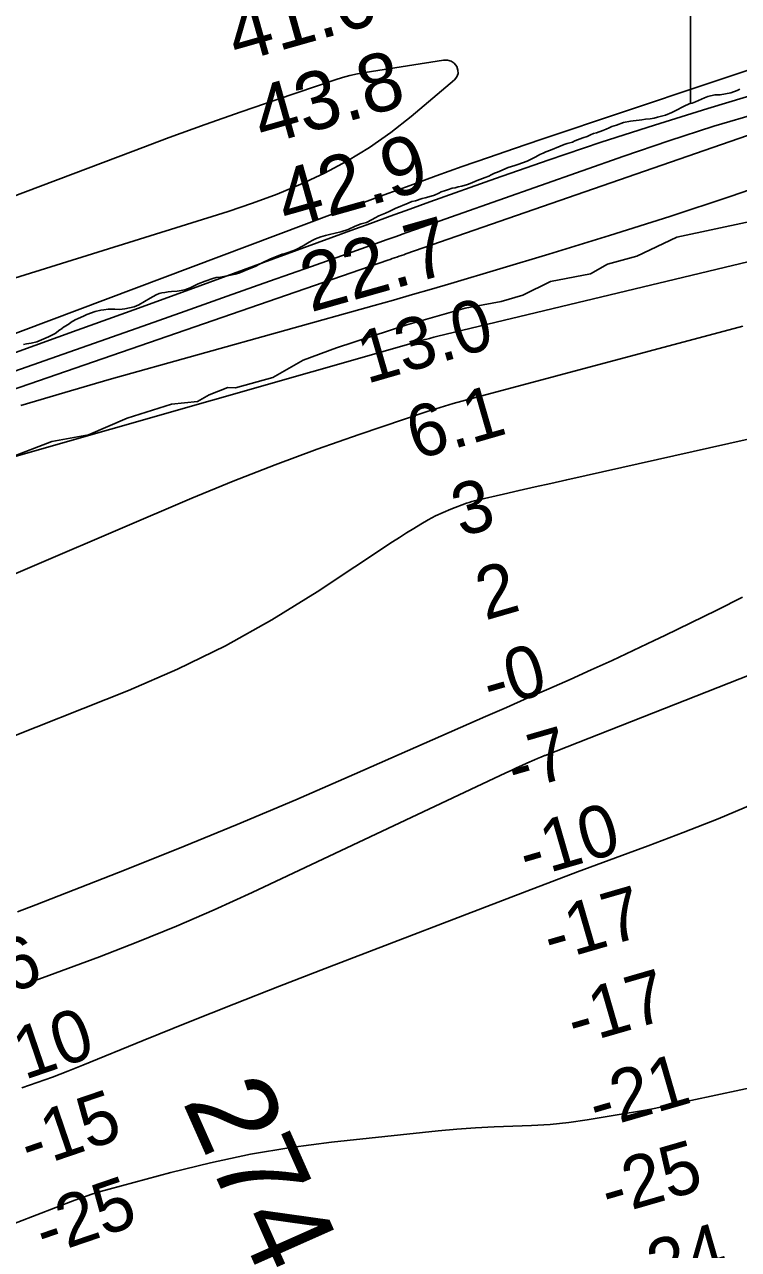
# Model space of a CAD drawing. Extents: x 3187622 to 3225504, y 800805 to 826213.
# Drawn here: x 3221604 to 3222427, y 814007 to 815419 of the extents above; entities that cross this region are included whole.
import ezdxf

# ---------------------------------------------------------------- set-up
doc = ezdxf.new("R2010")
doc.units = 0
for name, color, linetype in [('V-RIVR-EDGE', 7, 'Continuous'), ('V-RIVR-IDEN', 7, 'Continuous'), ('V-RIVR-RANG', 7, 'Continuous'), ('V-SITE-VEGE', 7, 'Continuous'), ('V-TOPO-DPTH', 7, 'Continuous'), ('V-TOPO-MAJR', 7, 'Continuous'), ('V-TOPO-MINR', 7, 'Continuous'), ('V-TOPO-WATR', 7, 'Continuous')]:
    doc.layers.add(name, color=color, linetype=linetype)

msp = doc.modelspace()

# ---------------------------------------------------------------- linework, layer by layer
at = {"layer": 'V-RIVR-EDGE'}
msp.add_lwpolyline([(3222480.3, 815200.5), (3222356.3, 815173.8), (3222310.2, 815151.8), (3222276.3, 815142.7), (3222256.7, 815131.5), (3222210.6, 815122.9), (3222178.8, 815106.9), (3222153.6, 815099.5), (3222112.3, 815091.8), (3222044.9, 815072.9), (3221963.9, 815046.1), (3221925.2, 815031.9), (3221890.4, 815012), (3221847.3, 815000.3), (3221838.6, 815000.4), (3221816.9, 814992.1), (3221803.4, 814984.4), (3221773.4, 814981.4), (3221722.5, 814965), (3221677.7, 814946), (3221635.5, 814938.3), (3221590.7, 814921)], dxfattribs=at)
at = {"layer": 'V-SITE-VEGE'}
for p, q in [((3222371.9, 816080.2), (3222371.9, 815327.9)), ((3222371.9, 815327.9), (3222371.9, 816080.2)), ((3222425.9, 815343.1), (3222428.7, 815344.6)), ((3222377.9, 815330), (3222388.2, 815334.5)), ((3222388.2, 815334.5), (3222392.1, 815335.9)), ((3222392.1, 815335.9), (3222399.9, 815337.8)), ((3222399.9, 815337.8), (3222403, 815338)), ((3222403, 815338), (3222406.3, 815338)), ((3222406.3, 815338), (3222418.4, 815340.3)), ((3222418.4, 815340.3), (3222425.9, 815343.1)), ((3222343.1, 815314.7), (3222350.5, 815317.6)), ((3222350.5, 815317.6), (3222354.1, 815319.7)), ((3222354.1, 815319.7), (3222364.5, 815324.8)), ((3222364.5, 815324.8), (3222370.5, 815327.4)), ((3222370.5, 815327.4), (3222371.9, 815327.9)), ((3222371.9, 815327.9), (3222373.7, 815328.4)), ((3222373.7, 815328.4), (3222377.9, 815330)), ((3222281.3, 815301.5), (3222286.7, 815303)), ((3222286.7, 815303), (3222294.7, 815306)), ((3222294.7, 815306), (3222302.8, 815307.6)), ((3222302.8, 815307.6), (3222305.8, 815307.8)), ((3222305.8, 815307.8), (3222312.8, 815308.7)), ((3222312.8, 815308.7), (3222315.8, 815309.2)), ((3222315.8, 815309.2), (3222319.9, 815309.8)), ((3222319.9, 815309.8), (3222325.4, 815310.3)), ((3222325.4, 815310.3), (3222329.9, 815311)), ((3222329.9, 815311), (3222333.9, 815312.1)), ((3222333.9, 815312.1), (3222343.1, 815314.7)), ((3222244.6, 815287.3), (3222247.7, 815288.4)), ((3222247.7, 815288.4), (3222252.8, 815290.1)), ((3222252.8, 815290.1), (3222256.8, 815291.8)), ((3222256.8, 815291.8), (3222260.3, 815293.2)), ((3222260.3, 815293.2), (3222263.5, 815294.1)), ((3222263.5, 815294.1), (3222270.8, 815296.8)), ((3222270.8, 815296.8), (3222274.7, 815298.4)), ((3222274.7, 815298.4), (3222278.2, 815299.9)), ((3222278.2, 815299.9), (3222281.3, 815301.5)), ((3222205.1, 815272.1), (3222210.5, 815274.2)), ((3222210.5, 815274.2), (3222221.7, 815278.8)), ((3222221.7, 815278.8), (3222226.2, 815280.6)), ((3222226.2, 815280.6), (3222229.7, 815281.8)), ((3222229.7, 815281.8), (3222235.9, 815283.5)), ((3222235.9, 815283.5), (3222238.7, 815284.9)), ((3222238.7, 815284.9), (3222241.7, 815285.9)), ((3222241.7, 815285.9), (3222244.6, 815287.3)), ((3222172.7, 815257.7), (3222183.6, 815261.5)), ((3222183.6, 815261.5), (3222193.8, 815266.6)), ((3222193.8, 815266.6), (3222198.3, 815269)), ((3222198.3, 815269), (3222202, 815270.8)), ((3222202, 815270.8), (3222205.1, 815272.1)), ((3222142, 815245.6), (3222146.1, 815247.5)), ((3222146.1, 815247.5), (3222149.5, 815248.7)), ((3222149.5, 815248.7), (3222152.3, 815250.1)), ((3222152.3, 815250.1), (3222161.9, 815254.1)), ((3222161.9, 815254.1), (3222165.7, 815255.3)), ((3222165.7, 815255.3), (3222169.4, 815256.6)), ((3222169.4, 815256.6), (3222172.7, 815257.7)), ((3222100.8, 815230.9), (3222104.2, 815231.8)), ((3222104.2, 815231.8), (3222108.2, 815232.7)), ((3222108.2, 815232.7), (3222114.7, 815234.6)), ((3222114.7, 815234.6), (3222118.1, 815235.8)), ((3222118.1, 815235.8), (3222126.1, 815239.1)), ((3222126.1, 815239.1), (3222135.3, 815242.5)), ((3222135.3, 815242.5), (3222139.3, 815244.2)), ((3222139.3, 815244.2), (3222142, 815245.6)), ((3222054.7, 815215.8), (3222062.7, 815218.4)), ((3222062.7, 815218.4), (3222066.1, 815219.1)), ((3222066.1, 815219.1), (3222070.1, 815220.2)), ((3222070.1, 815220.2), (3222076.8, 815222.1)), ((3222076.8, 815222.1), (3222081.6, 815224.5)), ((3222081.6, 815224.5), (3222084.3, 815226)), ((3222084.3, 815226), (3222089.6, 815227.8)), ((3222089.6, 815227.8), (3222092.8, 815229)), ((3222092.8, 815229), (3222097, 815230.2)), ((3222097, 815230.2), (3222100.8, 815230.9)), ((3222020.1, 815201.7), (3222025.1, 815203.8)), ((3222025.1, 815203.8), (3222028.5, 815205.5)), ((3222028.5, 815205.5), (3222031.6, 815206.9)), ((3222031.6, 815206.9), (3222046.5, 815213.2)), ((3222046.5, 815213.2), (3222050.7, 815214.8)), ((3222050.7, 815214.8), (3222054.7, 815215.8)), ((3221985.5, 815186.7), (3221992.2, 815189.2)), ((3221992.2, 815189.2), (3221998.2, 815190.9)), ((3221998.2, 815190.9), (3222005.1, 815194.2)), ((3222005.1, 815194.2), (3222008.4, 815196.2)), ((3222008.4, 815196.2), (3222012.7, 815198.4)), ((3222012.7, 815198.4), (3222016.4, 815200)), ((3222016.4, 815200), (3222020.1, 815201.7)), ((3221945.9, 815174.4), (3221951.2, 815175.6)), ((3221951.2, 815175.6), (3221955.6, 815177)), ((3221955.6, 815177), (3221968.8, 815180)), ((3221968.8, 815180), (3221977.3, 815182.6)), ((3221977.3, 815182.6), (3221985.5, 815186.7)), ((3221917.3, 815159.8), (3221925.5, 815164)), ((3221925.5, 815164), (3221928.3, 815165.8)), ((3221928.3, 815165.8), (3221932.4, 815168.2)), ((3221932.4, 815168.2), (3221936.4, 815170.4)), ((3221936.4, 815170.4), (3221939.5, 815172)), ((3221939.5, 815172), (3221942.7, 815173)), ((3221942.7, 815173), (3221945.9, 815174.4)), ((3221880.4, 815145.5), (3221884.7, 815147.4)), ((3221884.7, 815147.4), (3221887.6, 815148.8)), ((3221887.6, 815148.8), (3221893.3, 815151.2)), ((3221893.3, 815151.2), (3221901.3, 815154.1)), ((3221901.3, 815154.1), (3221904.5, 815155.2)), ((3221904.5, 815155.2), (3221908.1, 815156.2)), ((3221908.1, 815156.2), (3221913.5, 815158.1)), ((3221913.5, 815158.1), (3221917.3, 815159.8)), ((3221851.3, 815132.5), (3221855, 815133.8)), ((3221855, 815133.8), (3221858.5, 815135.4)), ((3221858.5, 815135.4), (3221870.7, 815140.4)), ((3221870.7, 815140.4), (3221874.4, 815142.4)), ((3221874.4, 815142.4), (3221880.4, 815145.5)), ((3221795.1, 815115.4), (3221804.1, 815119.9)), ((3221804.1, 815119.9), (3221812.5, 815123.2)), ((3221812.5, 815123.2), (3221821.2, 815126.3)), ((3221821.2, 815126.3), (3221825, 815127.3)), ((3221825, 815127.3), (3221829.9, 815127.9)), ((3221829.9, 815127.9), (3221837.6, 815129.3)), ((3221837.6, 815129.3), (3221843.6, 815130.5)), ((3221843.6, 815130.5), (3221846.8, 815131.1)), ((3221846.8, 815131.1), (3221851.3, 815132.5)), ((3221748.9, 815103.5), (3221755.8, 815107.3)), ((3221755.8, 815107.3), (3221759.3, 815108.8)), ((3221759.3, 815108.8), (3221762.3, 815109.7)), ((3221762.3, 815109.7), (3221765.8, 815110.2)), ((3221765.8, 815110.2), (3221769.7, 815110.8)), ((3221769.7, 815110.8), (3221773.5, 815111.2)), ((3221773.5, 815111.2), (3221780.2, 815111.6)), ((3221780.2, 815111.6), (3221789.1, 815113.2)), ((3221789.1, 815113.2), (3221795.1, 815115.4)), ((3221695.5, 815090.2), (3221700.4, 815090.8)), ((3221700.4, 815090.8), (3221704.8, 815091)), ((3221704.8, 815091), (3221708.3, 815090.7)), ((3221708.3, 815090.7), (3221713.3, 815090.6)), ((3221713.3, 815090.6), (3221716.7, 815090.8)), ((3221716.7, 815090.8), (3221719.7, 815091.1)), ((3221719.7, 815091.1), (3221730.6, 815093.6)), ((3221730.6, 815093.6), (3221735.8, 815095.7)), ((3221735.8, 815095.7), (3221748.9, 815103.5)), ((3221657.9, 815075.7), (3221662.4, 815078.4)), ((3221662.4, 815078.4), (3221665.8, 815080.2)), ((3221665.8, 815080.2), (3221672, 815082.9)), ((3221672, 815082.9), (3221675.8, 815084.5)), ((3221675.8, 815084.5), (3221685.5, 815088.1)), ((3221685.5, 815088.1), (3221692.2, 815089.7)), ((3221692.2, 815089.7), (3221695.5, 815090.2)), ((3221634.9, 815060.4), (3221639.3, 815062.8)), ((3221639.3, 815062.8), (3221644.8, 815067)), ((3221644.8, 815067), (3221647.3, 815068.7)), ((3221647.3, 815068.7), (3221647.8, 815069.2)), ((3221647.8, 815069.2), (3221655.4, 815074)), ((3221655.4, 815074), (3221657.9, 815075.7)), ((3221603, 815050.1), (3221606.5, 815050.8)), ((3221606.5, 815050.8), (3221611.9, 815051.6)), ((3221611.9, 815051.6), (3221618.4, 815053.1)), ((3221618.4, 815053.1), (3221631.8, 815058.8)), ((3221631.8, 815058.8), (3221634.9, 815060.4))]:
    msp.add_line(p, q, dxfattribs=at)
at = {"layer": 'V-TOPO-DPTH'}
for points in [[(3223234, 815229.4), (3222705.1, 815310), (3222680.8, 815305), (3222652.8, 815298.6), (3222625.1, 815291.5), (3222597.7, 815283.3), (3222570.5, 815274.3), (3222486.7, 815244.7), (3222417.6, 815220.9), (3222348.2, 815197.8), (3222278.5, 815175.7), (3222208.6, 815154.2), (3222095.6, 815120.5), (3222073.5, 815114), (3222051.5, 815107.6), (3222029.5, 815101.3), (3222007.4, 815095.1), (3221701.6, 815009.6), (3221650.6, 814994.9), (3221599.7, 814979.8)], [(3221537.8, 814762.2), (3221797, 814872.9), (3221844.8, 814892.6), (3221892.9, 814911.5), (3221941.4, 814929.4), (3221990.1, 814946.4), (3222068.3, 814972.7), (3222078.2, 814976), (3222088.2, 814979.1), (3222098.3, 814982), (3222108.4, 814984.8), (3222432.3, 815071.4)], [(3221537.8, 814762.2), (3221797, 814872.9), (3221844.8, 814892.6), (3221892.9, 814911.5), (3221941.4, 814929.4), (3221990.1, 814946.4), (3222068.3, 814972.7), (3222078.2, 814976), (3222088.2, 814979.1), (3222098.3, 814982), (3222108.4, 814984.8), (3222432.3, 815071.4)], [(3222432.1, 814758.9), (3222402.2, 814743.9), (3222372.3, 814729.1), (3222342.2, 814714.5), (3222330.1, 814708.6), (3222306, 814697.1), (3222281.8, 814685.8), (3222257.6, 814674.8), (3222233.2, 814663.9), (3222208.8, 814653.2), (3222184.3, 814642.5), (3222159.9, 814631.7), (3222135.5, 814621), (3221984.6, 814554.5), (3221917, 814525.2), (3221849.1, 814496.5), (3221780.9, 814468.6), (3221712.4, 814441.3), (3221617, 814403.9), (3221595.9, 814396)], [(3222432.1, 814758.9), (3222402.2, 814743.9), (3222372.3, 814729.1), (3222342.2, 814714.5), (3222330.1, 814708.6), (3222306, 814697.1), (3222281.8, 814685.8), (3222257.6, 814674.8), (3222233.2, 814663.9), (3222208.8, 814653.2), (3222184.3, 814642.5), (3222159.9, 814631.7), (3222135.5, 814621), (3221984.6, 814554.5), (3221917, 814525.2), (3221849.1, 814496.5), (3221780.9, 814468.6), (3221712.4, 814441.3), (3221617, 814403.9), (3221595.9, 814396)], [(3221600.9, 814192.8), (3221618.6, 814199), (3221636.3, 814205.4), (3221653.9, 814212.2), (3221671.3, 814219.1), (3221740.9, 814247.5), (3221793.2, 814268.6), (3221845.6, 814289.5), (3221898.1, 814310.1), (3221950.6, 814330.4), (3222183.3, 814419.9), (3222212.4, 814431), (3222241.6, 814442.1), (3222270.8, 814452.9), (3222300.1, 814463.7), (3222323, 814472.1), (3222363.6, 814487.4), (3222403.9, 814503.2), (3222443.9, 814519.9)], [(3222443.9, 814519.9), (3222403.9, 814503.2), (3222363.6, 814487.4), (3222323, 814472.1), (3222300.1, 814463.7), (3222270.8, 814452.9), (3222241.6, 814442.1), (3222212.4, 814431), (3222183.3, 814419.9), (3221950.6, 814330.4), (3221898.1, 814310.1), (3221845.6, 814289.5), (3221793.2, 814268.6), (3221740.9, 814247.5), (3221671.3, 814219.1), (3221653.9, 814212.2), (3221636.3, 814205.4), (3221618.6, 814199), (3221600.9, 814192.8)], [(3221552.2, 814021.3), (3221662.1, 814063.4), (3221671.9, 814066.9), (3221681.8, 814070.3), (3221691.7, 814073.4), (3221701.7, 814076.3), (3221772.8, 814095.5), (3221818.6, 814106.7), (3221864.7, 814116.5), (3221911.2, 814124.1), (3221957.9, 814130.2), (3222081, 814143.3), (3222102.5, 814145.3), (3222124, 814146.9), (3222145.5, 814147.9), (3222167.1, 814148.6), (3222188.6, 814149.4), (3222210.1, 814150.8), (3222231.5, 814153.2), (3222252.8, 814156.2), (3222296.7, 814163.3), (3222308.5, 814165.3), (3222320.2, 814167.4), (3222331.9, 814169.7), (3222343.6, 814172.1), (3222487.8, 814202.9)], [(3222487.8, 814202.9), (3222343.6, 814172.1), (3222331.9, 814169.7), (3222320.2, 814167.4), (3222308.5, 814165.3), (3222296.7, 814163.3), (3222252.8, 814156.2), (3222231.5, 814153.2), (3222210.1, 814150.8), (3222188.6, 814149.4), (3222167.1, 814148.6), (3222145.5, 814147.9), (3222124, 814146.9), (3222102.5, 814145.3), (3222081, 814143.3), (3221957.9, 814130.2), (3221911.2, 814124.1), (3221864.7, 814116.5), (3221818.6, 814106.7), (3221772.8, 814095.5), (3221701.7, 814076.3), (3221691.7, 814073.4), (3221681.8, 814070.3), (3221671.9, 814066.9), (3221662.1, 814063.4), (3221552.2, 814021.3)]]:
    msp.add_lwpolyline(points, dxfattribs=at)
at = {"layer": 'V-TOPO-MAJR'}
msp.add_lwpolyline([(3222680.2, 815410.7), (3222672.8, 815407.7), (3222649.9, 815400.5), (3222627.1, 815393.4), (3222604.4, 815386.4), (3222581.6, 815379.4), (3222558.8, 815372.5), (3222392.1, 815322.2), (3222330.5, 815303.1), (3222269.1, 815283.4), (3222208, 815262.7), (3222147.1, 815241.5), (3222071.3, 815214.4), (3222048.5, 815206.2), (3222025.7, 815198), (3222002.9, 815189.8), (3221980.2, 815181.5), (3221806.2, 815117.9), (3221735.4, 815092.1), (3221664.6, 815066.5), (3221593.7, 815040.9)], dxfattribs=at)
at = {"layer": 'V-TOPO-MINR'}
for points in [[(3222597.1, 815419.9), (3222591.2, 815417.7), (3222585.2, 815415.6), (3222199.4, 815286.4), (3222169.1, 815276.1), (3222138.9, 815265.8), (3222108.8, 815255.2), (3222078.7, 815244.4), (3222048.7, 815233.5), (3222018.7, 815222.5), (3221988.8, 815211.4), (3221958.8, 815200.2), (3221569.3, 815054)], [(3221394.3, 815146.4), (3221729.3, 815273.2), (3221770.7, 815288.6), (3221812.2, 815303.7), (3221853.8, 815318.3), (3221895.5, 815332.7), (3221962.3, 815355.2), (3221970.8, 815357.9), (3221979.3, 815360.2), (3221988, 815362.1), (3221996.7, 815363.7), (3222087.2, 815378.1), (3222091.8, 815378), (3222096, 815376.9), (3222099.5, 815374.3), (3222102.5, 815370.8), (3222103.8, 815366.6), (3222104, 815362.5), (3222102.4, 815358.8), (3222099.8, 815355.2), (3222049.8, 815312.9), (3222026.3, 815294.4), (3222001.9, 815277.2)], [(3222696, 815379.1), (3222635.5, 815366.1), (3222622.8, 815363.2), (3222610.1, 815360.2), (3222597.4, 815357.1), (3222584.8, 815353.8), (3222504.2, 815332.1), (3222451.5, 815317.3), (3222399, 815301.7), (3222346.9, 815284.9), (3222295.1, 815267.3), (3222055, 815182.7), (3222043.7, 815178.7), (3222032.4, 815174.7), (3222021, 815170.6), (3222009.7, 815166.6), (3221935.1, 815140.2), (3221886.5, 815123), (3221837.8, 815105.7), (3221789.2, 815088.6), (3221740.5, 815071.4), (3221429.5, 814962)], [(3222695.4, 815355), (3222622.1, 815344.5), (3222617.9, 815343.8), (3222613.8, 815343.1), (3222609.7, 815342.2), (3222605.6, 815341.3), (3222570.9, 815332.9), (3222549.6, 815327.3), (3222528.4, 815321.4), (3222507.4, 815314.9), (3222486.5, 815308), (3222043.9, 815154.5), (3222041.3, 815153.6), (3222038.6, 815152.7), (3222036, 815151.8), (3222033.4, 815150.9), (3222030.7, 815150), (3222028.1, 815149.1), (3222025.5, 815148.2), (3222022.8, 815147.3), (3221418.4, 814938.8)], [(3222705.1, 815310), (3222680.8, 815305), (3222652.8, 815298.6), (3222625.1, 815291.5), (3222597.7, 815283.3), (3222570.5, 815274.3), (3222486.7, 815244.7), (3222417.6, 815220.9), (3222348.2, 815197.8), (3222278.5, 815175.7), (3222208.6, 815154.2), (3222095.6, 815120.5), (3222073.5, 815114), (3222051.5, 815107.6), (3222029.5, 815101.3), (3222007.4, 815095.1), (3221701.6, 815009.6), (3221650.6, 814994.9), (3221599.7, 814979.8)], [(3222001.9, 815277.2), (3221976.4, 815261.8), (3221950, 815247.7), (3221922.7, 815235.1), (3221895.2, 815223.4), (3221867.1, 815213), (3221838.7, 815203.4), (3221393.9, 815064.8)], [(3222590.3, 815182.1), (3222080.8, 815059.6), (3222076, 815058.4), (3222071.1, 815057.1), (3222066.3, 815055.9), (3222066.1, 815055.8), (3222065.8, 815055.7), (3222060.8, 815054.4), (3222058, 815053.6), (3222055.3, 815052.8), (3222052.5, 815052.1), (3222049.8, 815051.3), (3221474.2, 814887.3)], [(3222644, 814986.9), (3222229.3, 814894.1), (3222211, 814890), (3222192.7, 814885.9), (3222174.4, 814881.8), (3222156.2, 814877.6), (3222125.9, 814870.7), (3222122.8, 814869.9), (3222119.7, 814869), (3222116.6, 814868), (3222113.6, 814867), (3222095.5, 814860.1), (3222086.6, 814856.4), (3222077.9, 814852.4), (3222069.4, 814847.9), (3222061, 814843.1), (3222052.8, 814838.1), (3222044.6, 814833), (3222036.5, 814827.7), (3222028.4, 814822.5), (3221941.6, 814765), (3221889.2, 814732.7), (3221835.7, 814702.6), (3221780.4, 814675.8), (3221724, 814651.3), (3221565, 814588.2)], [(3222432.1, 814758.9), (3222402.2, 814743.9), (3222372.3, 814729.1), (3222342.2, 814714.5), (3222330.1, 814708.6), (3222306, 814697.1), (3222281.8, 814685.8), (3222257.6, 814674.8), (3222233.2, 814663.9), (3222208.8, 814653.2), (3222184.3, 814642.5), (3222159.9, 814631.7), (3222135.5, 814621), (3221984.6, 814554.5), (3221917, 814525.2), (3221849.1, 814496.5), (3221780.9, 814468.6), (3221712.4, 814441.3), (3221617, 814403.9), (3221595.9, 814396)], [(3222515.8, 814698.8), (3222204.4, 814576.3), (3222203.8, 814576.1), (3222201.9, 814575.3), (3222199.4, 814574.3), (3222195.7, 814572.8), (3222192, 814571.2), (3222183.4, 814567.3), (3222177.3, 814564.6), (3222171.2, 814561.8), (3222165.1, 814559), (3222159, 814556.2), (3221866.4, 814418.1), (3221822.9, 814398.3), (3221779.2, 814379.3), (3221734.9, 814361.3), (3221690.4, 814344.2), (3221624.9, 814319.9), (3221612.8, 814315.6), (3221600.6, 814311.5)], [(3222443.9, 814519.9), (3222403.9, 814503.2), (3222363.6, 814487.4), (3222323, 814472.1), (3222300.1, 814463.7), (3222270.8, 814452.9), (3222241.6, 814442.1), (3222212.4, 814431), (3222183.3, 814419.9), (3221950.6, 814330.4), (3221898.1, 814310.1), (3221845.6, 814289.5), (3221793.2, 814268.6), (3221740.9, 814247.5), (3221671.3, 814219.1), (3221653.9, 814212.2), (3221636.3, 814205.4), (3221618.6, 814199), (3221600.9, 814192.8)], [(3222487.8, 814202.9), (3222343.6, 814172.1), (3222331.9, 814169.7), (3222320.2, 814167.4), (3222308.5, 814165.3), (3222296.7, 814163.3), (3222252.8, 814156.2), (3222231.5, 814153.2), (3222210.1, 814150.8), (3222188.6, 814149.4), (3222167.1, 814148.6), (3222145.5, 814147.9), (3222124, 814146.9), (3222102.5, 814145.3), (3222081, 814143.3), (3221957.9, 814130.2), (3221911.2, 814124.1), (3221864.7, 814116.5), (3221818.6, 814106.7), (3221772.8, 814095.5), (3221701.7, 814076.3), (3221691.7, 814073.4), (3221681.8, 814070.3), (3221671.9, 814066.9), (3221662.1, 814063.4), (3221552.2, 814021.3)]]:
    msp.add_lwpolyline(points, dxfattribs=at)
at = {"layer": 'V-TOPO-WATR'}
msp.add_lwpolyline([(3222432.3, 815071.4), (3222108.4, 814984.8), (3222098.3, 814982), (3222088.2, 814979.1), (3222078.2, 814976), (3222068.3, 814972.7), (3221990.1, 814946.4), (3221941.4, 814929.4), (3221892.9, 814911.5), (3221844.8, 814892.6), (3221797, 814872.9), (3221537.8, 814762.2)], dxfattribs=at)

# ---------------------------------------------------------------- texts
at = {"layer": 'V-RIVR-IDEN'}
msp.add_text('274', height=100, rotation=293.9792, dxfattribs=at).set_placement((3221785.6, 814177.4))
at = {"layer": 'V-RIVR-RANG'}
for s, height, rotation, p in [('41.0', 67, 15.8083, (3221848.7, 815374.6)), ('43.8', 67, 15.8083, (3221878.9, 815279.3)), ('42.9', 67, 15.8083, (3221906.2, 815183.1)), ('22.7', 67, 15.8083, (3221933.9, 815087)), ('13.0', 60, 16.1516, (3221998.6, 815004.5)), ('6.1', 60, 16.1516, (3222055.1, 814916.8)), ('3', 60, 16.1516, (3222107.3, 814827.8)), ('2', 60, 16.1516, (3222135.2, 814731.7)), ('-0', 60, 16.1516, (3222141.6, 814629.5)), ('-7', 60, 16.1516, (3222169.7, 814533.5)), ('-10', 60, 16.1516, (3222183.4, 814433.4)), ('-17', 60, 16.1516, (3222211.5, 814337.4)), ('-6', 60, 18.8287, (3221560.5, 814292.7)), ('-17', 60, 16.1516, (3222239, 814241.3)), ('-10', 60, 18.8287, (3221578.7, 814193.3)), ('-21', 60, 16.1516, (3222264, 814144.4)), ('-15', 60, 18.8287, (3221609.9, 814098.3)), ('-25', 60, 16.1516, (3222278, 814044.4)), ('-25', 60, 18.8287, (3221627.5, 813998.6)), ('-24', 60, 16.1516, (3222307.1, 813948.7))]:
    msp.add_text(s, height=height, rotation=rotation, dxfattribs=at).set_placement(p)

doc.saveas('drawing.dxf')
